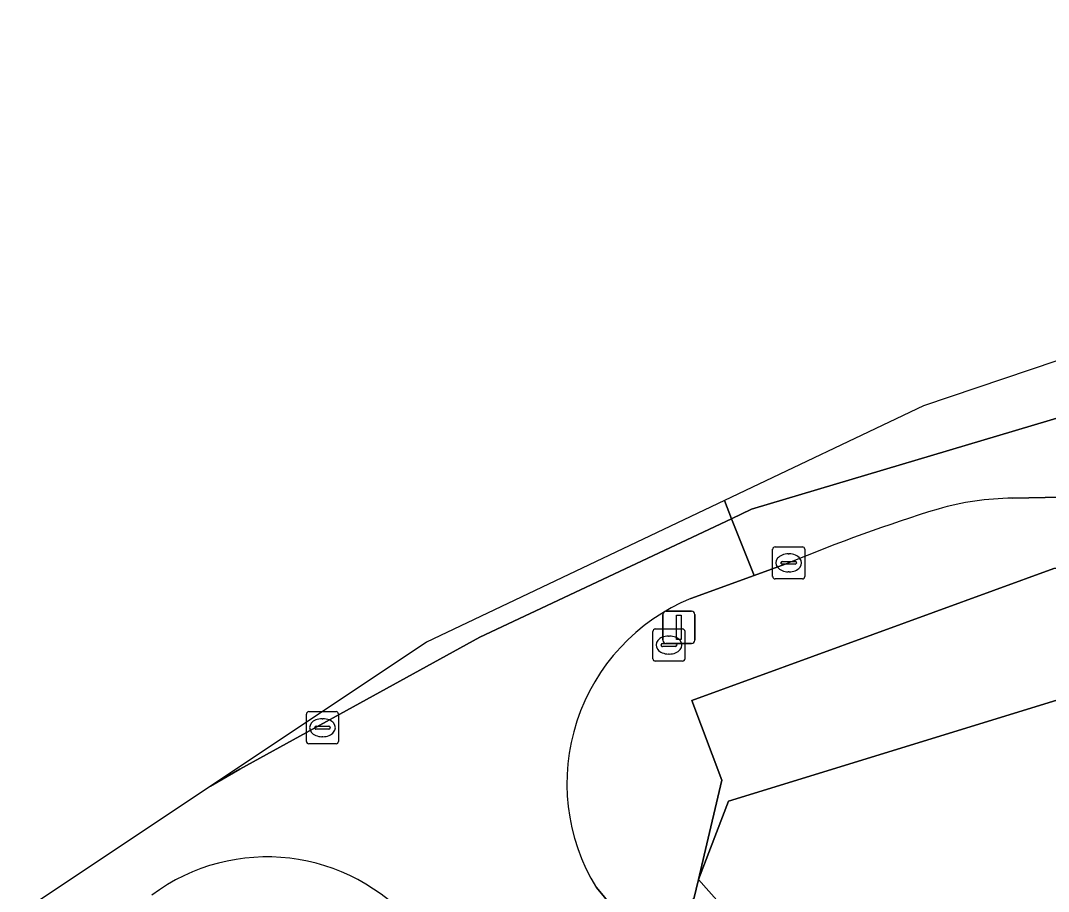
# Model space of a CAD drawing. Extents: x 162172 to 163187, y 382874 to 383685.
# Drawn here: x 162816.61 to 162848.64, y 383657.38 to 383684.52 of the extents above; entities that cross this region are included whole.
import ezdxf

# ---------------------------------------------------------------- set-up
doc = ezdxf.new("R2010")
doc.units = 0
for name, color, linetype in [('IMGEO_Brandkraan', 7, 'Continuous'), ('IMGEO_Erf', 7, 'Continuous'), ('IMGEO_Groenvoorziening', 7, 'Continuous'), ('IMGEO_Hek', 7, 'Continuous'), ('IMGEO_Kolk', 7, 'Continuous'), ('IMGEO_Lichtmast', 7, 'Continuous'), ('IMGEO_Rijbaan_lokaal_gesloten', 7, 'Continuous'), ('IMGEO_Rijbaan_lokaal_open', 7, 'Continuous'), ('IMGEO_Rioolput', 7, 'Continuous'), ('IMGEO_Voetpad_open', 7, 'Continuous')]:
    doc.layers.add(name, color=color, linetype=linetype)

msp = doc.modelspace()

# ---------------------------------------------------------------- linework, layer by layer
at = {"layer": 'IMGEO_Brandkraan'}
for p, q in [((162836.389, 383665.559), (162837.241, 383665.559)), ((162836.314, 383664.633), (162836.314, 383665.485)), ((162836.802, 383665.339), (162836.827, 383665.339)), ((162837.315, 383665.485), (162837.315, 383664.633)), ((162836.573, 383665.053), (162836.573, 383665.065)), ((162837.011, 383665.016), (162836.613, 383665.016)), ((162836.616, 383665.102), (162837.014, 383665.102)), ((162837.057, 383665.065), (162837.057, 383665.053)), ((162836.825, 383664.779), (162836.8, 383664.779)), ((162837.241, 383664.559), (162836.389, 383664.559))]:
    msp.add_line(p, q, dxfattribs=at)
for points in [[(162836.389, 383665.559), (162837.241, 383665.559)], [(162836.314, 383664.633), (162836.314, 383665.485)], [(162837.315, 383665.485), (162837.315, 383664.633)], [(162837.241, 383664.559), (162836.389, 383664.559)]]:
    msp.add_lwpolyline(points, dxfattribs=at)
for centre, radius, start, end in [((162836.391, 383665.483), 0.0765, 91.552, 178.448), ((162836.391, 383665.483), 0.0765, 91.552, 178.448), ((162837.239, 383665.483), 0.0765, 1.552, 88.448), ((162837.239, 383665.483), 0.0765, 1.552, 88.448), ((162836.613, 383665.062), 0.0403, 85.8775, 175.7526), ((162836.61, 383665.052), 0.0366, 178.938, 274.7102), ((162837.014, 383665.059), 0.043, 264.8664, 352.4533), ((162837.018, 383665.064), 0.0386, 1.7309, 96.639), ((162836.391, 383664.635), 0.0765, 181.552, 268.448), ((162836.391, 383664.635), 0.0765, 181.552, 268.448), ((162837.239, 383664.635), 0.0765, 271.552, 358.448), ((162837.239, 383664.635), 0.0765, 271.552, 358.448)]:
    msp.add_arc(centre, radius, start, end, dxfattribs=at)
for centre, major_axis, ratio, start_param, end_param in [((162836.801, 383665.059), (-0.387, 0.002), 0.722429, 4.712389, 7.853982), ((162836.826, 383665.059), (-0.39, 0.002), 0.717154, 1.570796, 4.712389)]:
    msp.add_ellipse(centre, major_axis=major_axis, ratio=ratio, start_param=start_param, end_param=end_param, dxfattribs=at)
at = {"layer": 'IMGEO_Erf'}
msp.add_lwpolyline([(162916.808, 383645.252), (162917.022, 383645.318), (162905.854, 383676.941), (162900.86, 383679.518), (162900.856, 383679.351), (162896.033, 383677.873), (162891.968, 383676.595), (162891.808, 383676.545), (162838.673, 383660.196), (162837.735, 383657.749), (162837.594, 383657.15), (162860.297, 383631.879), (162881.252, 383608.295), (162909.981, 383576.237), (162910.86, 383575.728)], dxfattribs=at)
at = {"layer": 'IMGEO_Groenvoorziening'}
msp.add_lwpolyline([(162867.648, 383671.358), (162855.699, 383667.696), (162854.839, 383667.526), (162848.814, 383667.444), (162837.533, 383663.33), (162838.46, 383660.852), (162837.914, 383658.515), (162837.735, 383657.749), (162838.673, 383660.196), (162891.808, 383676.545)], dxfattribs=at)
at = {"layer": 'IMGEO_Hek'}
for points in [[(162891.808, 383676.545), (162838.673, 383660.196), (162837.735, 383657.749)], [(162837.735, 383657.749), (162909.951, 383576.274), (162910.848, 383575.766), (162911.823, 383575.526), (162912.895, 383575.736)]]:
    msp.add_lwpolyline(points, dxfattribs=at)
at = {"layer": 'IMGEO_Kolk'}
for p, q in [((162840.047, 383667.193), (162840.047, 383668.045)), ((162840.122, 383668.119), (162840.974, 383668.119)), ((162840.535, 383667.899), (162840.56, 383667.899)), ((162841.048, 383668.045), (162841.048, 383667.193)), ((162840.306, 383667.613), (162840.306, 383667.625)), ((162840.744, 383667.576), (162840.346, 383667.576)), ((162840.349, 383667.662), (162840.747, 383667.662)), ((162840.79, 383667.625), (162840.79, 383667.613)), ((162840.558, 383667.339), (162840.533, 383667.339)), ((162840.974, 383667.119), (162840.122, 383667.119))]:
    msp.add_line(p, q, dxfattribs=at)
for points in [[(162840.047, 383667.193), (162840.047, 383668.045)], [(162840.122, 383668.119), (162840.974, 383668.119)], [(162841.048, 383668.045), (162841.048, 383667.193)], [(162840.974, 383667.119), (162840.122, 383667.119)]]:
    msp.add_lwpolyline(points, dxfattribs=at)
for centre, radius, start, end in [((162840.124, 383668.043), 0.0765, 91.552, 178.448), ((162840.124, 383668.043), 0.0765, 91.552, 178.448), ((162840.972, 383668.043), 0.0765, 1.552, 88.448), ((162840.972, 383668.043), 0.0765, 1.552, 88.448), ((162840.346, 383667.622), 0.0403, 85.8775, 175.7526), ((162840.343, 383667.612), 0.0366, 178.938, 274.7102), ((162840.747, 383667.619), 0.043, 264.8664, 352.4533), ((162840.751, 383667.624), 0.0386, 1.7309, 96.639), ((162840.124, 383667.195), 0.0765, 181.552, 268.448), ((162840.124, 383667.195), 0.0765, 181.552, 268.448), ((162840.972, 383667.195), 0.0765, 271.552, 358.448), ((162840.972, 383667.195), 0.0765, 271.552, 358.448)]:
    msp.add_arc(centre, radius, start, end, dxfattribs=at)
for centre, major_axis, ratio, start_param, end_param in [((162840.534, 383667.619), (-0.387, 0.002), 0.722429, 4.712389, 7.853982), ((162840.559, 383667.619), (-0.39, 0.002), 0.717154, 1.570796, 4.712389)]:
    msp.add_ellipse(centre, major_axis=major_axis, ratio=ratio, start_param=start_param, end_param=end_param, dxfattribs=at)
at = {"layer": 'IMGEO_Lichtmast'}
for p, q in [((162836.627, 383665.21), (162836.627, 383666.01)), ((162836.627, 383666.01), (162836.627, 383665.21)), ((162836.727, 383666.11), (162837.517, 383666.11)), ((162837.517, 383666.11), (162836.727, 383666.11)), ((162837.617, 383666.01), (162837.617, 383665.21)), ((162837.617, 383665.21), (162837.617, 383666.01)), ((162837.517, 383665.11), (162836.727, 383665.11)), ((162836.727, 383665.11), (162837.517, 383665.11))]:
    msp.add_line(p, q, dxfattribs=at)
msp.add_lwpolyline([(162837.047, 383665.985), (162837.197, 383665.985), (162837.197, 383665.235), (162837.047, 383665.235), (162837.047, 383665.985)], dxfattribs=at)
for centre, start, end in [((162836.727, 383666.01), 90, 180), ((162836.727, 383666.01), 90, 180), ((162837.517, 383666.01), 0, 90), ((162837.517, 383666.01), 360, 90), ((162836.727, 383665.21), 180, 270), ((162836.727, 383665.21), 180, 270), ((162837.517, 383665.21), 270, 0), ((162837.517, 383665.21), 270, 0)]:
    msp.add_arc(centre, 0.1, start, end, dxfattribs=at)
at = {"layer": 'IMGEO_Rijbaan_lokaal_gesloten'}
for points in [[(162982.453, 383670.425), (162963.252, 383677.157), (162931.033, 383682.115), (162922.976, 383683.355), (162910.589, 383683.945), (162898.578, 383684.517), (162874.567, 383682.58), (162844.747, 383672.508), (162838.543, 383669.56), (162838.766, 383668.996), (162839.387, 383669.288), (162849.673, 383672.355)], [(162849.673, 383672.355), (162839.387, 383669.288), (162838.766, 383668.996), (162839.467, 383667.225), (162840.548, 383667.619)], [(162847.518, 383669.636), (162850.057, 383669.682), (162850.118, 383672.033)]]:
    msp.add_lwpolyline(points, dxfattribs=at)
msp.add_lwpolyline([(162838.543, 383669.56), (162829.256, 383665.147), (162822.52, 383660.655), (162822.525, 383660.658), (162823.448, 383661.19), (162830.919, 383665.302), (162838.766, 383668.996)], close=True, dxfattribs=at)
for centre, radius, start, end in [((162847.638, 383660.722), 8.915, 90.7703, 105.8704), ((162860.985, 383618.248), 53.434, 107.1823, 112.487)]:
    msp.add_arc(centre, radius, start, end, dxfattribs=at)
at = {"layer": 'IMGEO_Rijbaan_lokaal_open'}
for points in [[(162837.498, 383666.508), (162839.467, 383667.225), (162838.766, 383668.996), (162830.919, 383665.302), (162823.448, 383661.19), (162822.525, 383660.658), (162822.52, 383660.655), (162816.61, 383656.714)], [(162828.909, 383656.292), (162831.511, 383653.451), (162835.255, 383656.66), (162834.553, 383657.499)]]:
    msp.add_lwpolyline(points, dxfattribs=at)
for centre, radius, start, end in [((162839.859, 383660.75), 6.223, 112.2946, 211.5008), ((162824.291, 383652.445), 6.011, 39.7944, 126.7188)]:
    msp.add_arc(centre, radius, start, end, dxfattribs=at)
at = {"layer": 'IMGEO_Rioolput'}
for p, q in [((162825.517, 383662.057), (162825.517, 383662.909)), ((162825.592, 383662.983), (162826.444, 383662.983)), ((162826.005, 383662.763), (162826.03, 383662.763)), ((162826.518, 383662.909), (162826.518, 383662.057)), ((162825.776, 383662.477), (162825.776, 383662.489)), ((162826.214, 383662.44), (162825.816, 383662.44)), ((162825.819, 383662.526), (162826.217, 383662.526)), ((162826.26, 383662.489), (162826.26, 383662.477)), ((162826.028, 383662.203), (162826.003, 383662.203)), ((162826.444, 383661.983), (162825.592, 383661.983))]:
    msp.add_line(p, q, dxfattribs=at)
for points in [[(162825.517, 383662.057), (162825.517, 383662.909)], [(162825.592, 383662.983), (162826.444, 383662.983)], [(162826.518, 383662.909), (162826.518, 383662.057)], [(162826.444, 383661.983), (162825.592, 383661.983)]]:
    msp.add_lwpolyline(points, dxfattribs=at)
for centre, radius, start, end in [((162825.594, 383662.907), 0.0765, 91.552, 178.448), ((162825.594, 383662.907), 0.0765, 91.552, 178.448), ((162826.442, 383662.907), 0.0765, 1.552, 88.448), ((162826.442, 383662.907), 0.0765, 1.552, 88.448), ((162825.816, 383662.486), 0.0403, 85.8775, 175.7526), ((162825.813, 383662.476), 0.0366, 178.938, 274.7102), ((162826.217, 383662.483), 0.043, 264.8664, 352.4533), ((162826.221, 383662.488), 0.0386, 1.7309, 96.639), ((162825.594, 383662.059), 0.0765, 181.552, 268.448), ((162825.594, 383662.059), 0.0765, 181.552, 268.448), ((162826.442, 383662.059), 0.0765, 271.552, 358.448), ((162826.442, 383662.059), 0.0765, 271.552, 358.448)]:
    msp.add_arc(centre, radius, start, end, dxfattribs=at)
for centre, major_axis, ratio, start_param, end_param in [((162826.004, 383662.483), (-0.387, 0.002), 0.722429, 4.712389, 7.853982), ((162826.029, 383662.483), (-0.39, 0.002), 0.717154, 1.570796, 4.712389)]:
    msp.add_ellipse(centre, major_axis=major_axis, ratio=ratio, start_param=start_param, end_param=end_param, dxfattribs=at)
at = {"layer": 'IMGEO_Voetpad_open'}
for points in [[(162867.082, 383673.455), (162855.142, 383669.846), (162854.544, 383669.764), (162850.057, 383669.682), (162847.518, 383669.636)], [(162834.553, 383657.499), (162835.255, 383656.66), (162837.594, 383657.15), (162837.735, 383657.749), (162837.914, 383658.515), (162838.46, 383660.852), (162837.533, 383663.33), (162848.814, 383667.444), (162854.839, 383667.526), (162855.699, 383667.696), (162867.648, 383671.358)], [(162840.548, 383667.619), (162839.467, 383667.225), (162837.498, 383666.508)]]:
    msp.add_lwpolyline(points, dxfattribs=at)
for centre, radius, start, end in [((162847.638, 383660.722), 8.915, 90.7703, 105.8704), ((162860.985, 383618.248), 53.434, 107.1823, 112.487), ((162839.859, 383660.75), 6.223, 112.2946, 211.5008), ((162824.291, 383652.445), 6.011, 39.7944, 126.7188)]:
    msp.add_arc(centre, radius, start, end, dxfattribs=at)

doc.saveas('drawing.dxf')
